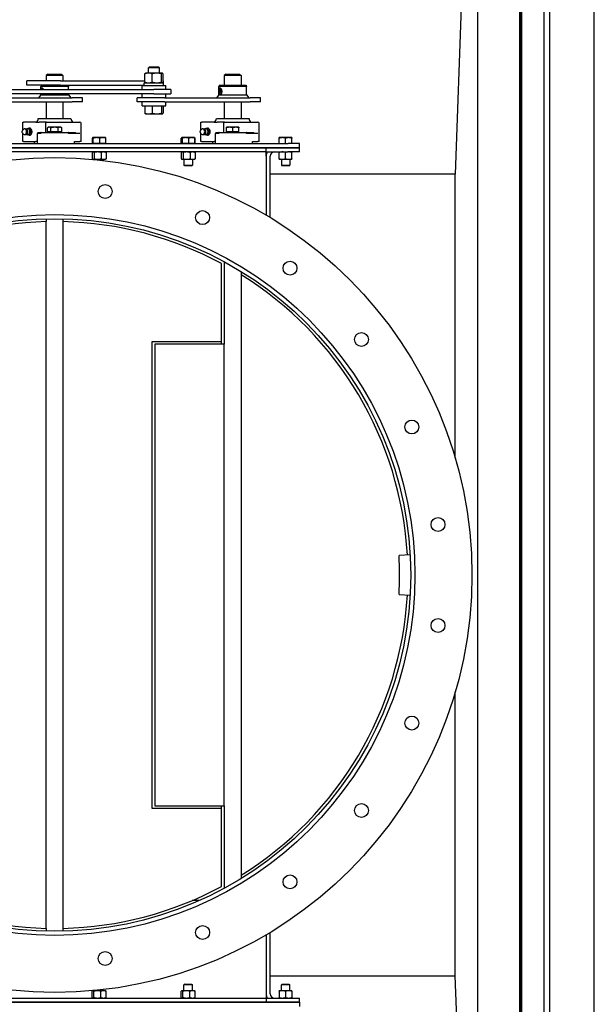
# Model space of a CAD drawing. Header units: inches. Extents: x 18 to 846, y -44 to 561.
# Tile 576 of 642: x 367 to 393, y 440 to 485. Entities that reach past the tile are written whole.
import ezdxf

# ---------------------------------------------------------------- set-up
doc = ezdxf.new("R2010")
doc.units = ezdxf.units.IN
doc.header["$LTSCALE"] = 24
doc.header["$MEASUREMENT"] = 0
doc.layers.add('Visible (ANSI)', color=7, linetype='Continuous', lineweight=30)

msp = doc.modelspace()

# ---------------------------------------------------------------- linework, layer by layer
at = {"layer": 'Visible (ANSI)'}
for p, q in [((389.95343, 411.4063), (389.95343, 507.9563)), ((388.05343, 506.0563), (387.05343, 477.6813)), ((388.05343, 506.0563), (388.05343, 413.3063)), ((389.97343, 506.0563), (389.97343, 413.3063)), ((390.05343, 413.3063), (390.05343, 506.0563)), ((391.05343, 413.3063), (391.05343, 506.0563)), ((391.30343, 413.3063), (391.30343, 506.0563)), ((393.30343, 413.3063), (393.30343, 506.0563)), ((373.31508, 482.50431), (373.26789, 482.45853)), ((373.31508, 482.50431), (373.72071, 482.50431)), ((373.72071, 482.50431), (373.76789, 482.45853)), ((368.74093, 482.1813), (368.67843, 482.1188)), ((369.42843, 482.1188), (368.67843, 482.1188)), ((368.67843, 482.1188), (368.67843, 481.8688)), ((368.74093, 482.1813), (369.36593, 482.1813)), ((369.36593, 482.1813), (369.42843, 482.1188)), ((369.42843, 482.1188), (369.42843, 481.8688)), ((373.11083, 481.8188), (373.11083, 482.18981)), ((373.14289, 482.2233), (373.13703, 482.21992)), ((373.27652, 482.2233), (373.14289, 482.2233)), ((373.76789, 482.45853), (373.26789, 482.45853)), ((373.26789, 482.2233), (373.26789, 482.45853)), ((373.64575, 482.2233), (373.27652, 482.2233)), ((373.44222, 481.8188), (373.44222, 482.18981)), ((373.88712, 482.2233), (373.64575, 482.2233)), ((373.76789, 482.2233), (373.76789, 482.45853)), ((373.84928, 481.8188), (373.84928, 482.18981)), ((373.89289, 482.2233), (373.88712, 482.2233)), ((373.89289, 482.2233), (373.89876, 482.21992)), ((373.92496, 481.8188), (373.92496, 482.18981)), ((376.74093, 482.1813), (376.67843, 482.1188)), ((377.42843, 482.1188), (376.67843, 482.1188)), ((376.67843, 482.1188), (376.67843, 481.6813)), ((376.74093, 482.1813), (377.36593, 482.1813)), ((377.36593, 482.1813), (377.42843, 482.1188)), ((377.42843, 482.1188), (377.42843, 481.6813)), ((369.31808, 481.8688), (367.80343, 481.8688)), ((367.80343, 481.6813), (367.80343, 481.8688)), ((369.31808, 481.6813), (367.80343, 481.6813)), ((368.4435, 481.6813), (368.42843, 481.62505)), ((369.67843, 481.62505), (368.42843, 481.62505)), ((368.42843, 481.4833), (368.42843, 481.62505)), ((369.31808, 481.8688), (373.11083, 481.8688)), ((369.31808, 481.6813), (373.08339, 481.6813)), ((369.66336, 481.6813), (369.67843, 481.62505)), ((369.67843, 481.4833), (369.67843, 481.62505)), ((372.98639, 481.6603), (374.04939, 481.6603)), ((372.98639, 481.4833), (372.98639, 481.6603)), ((373.08339, 481.7853), (373.95239, 481.7853)), ((373.08339, 481.6603), (373.08339, 481.7853)), ((373.14289, 481.7853), (373.13703, 481.78869)), ((373.89289, 481.7853), (373.89876, 481.78869)), ((373.92496, 481.8688), (373.94183, 481.8688)), ((373.94183, 481.7853), (373.94183, 481.8688)), ((373.95239, 481.6603), (373.95239, 481.7853)), ((374.04939, 481.4833), (374.04939, 481.6603)), ((376.4435, 481.6813), (376.42843, 481.62505)), ((377.67843, 481.62505), (376.42843, 481.62505)), ((376.42843, 481.44655), (376.42843, 481.62505)), ((376.4435, 481.6813), (377.66336, 481.6813)), ((377.66336, 481.6813), (377.67843, 481.62505)), ((377.67843, 481.2406), (377.67843, 481.62505)), ((357.51789, 481.4833), (373.51789, 481.4833)), ((373.51789, 481.2958), (357.51789, 481.2958)), ((368.42843, 481.2406), (368.33156, 481.1188)), ((368.42843, 481.2406), (368.42843, 481.2958)), ((368.42843, 481.2406), (368.48295, 481.2406)), ((368.48295, 481.2406), (369.67843, 481.2406)), ((369.67843, 481.2406), (369.67843, 481.2958)), ((369.67843, 481.2406), (369.7753, 481.1188)), ((372.98639, 481.1188), (372.98639, 481.2958)), ((374.26789, 481.4833), (373.51789, 481.4833)), ((373.51789, 481.2958), (374.26789, 481.2958)), ((374.04939, 481.1188), (374.04939, 481.2958)), ((374.26789, 481.4833), (374.26789, 481.2958)), ((376.42843, 481.2406), (376.33156, 481.1188)), ((376.42843, 481.2406), (376.42843, 481.35356)), ((376.42843, 481.2406), (376.48295, 481.2406)), ((376.45742, 481.40005), (376.47019, 481.45418)), ((376.45742, 481.40005), (376.50848, 481.40005)), ((376.47019, 481.34593), (376.45742, 481.40005)), ((376.47019, 481.45418), (376.49572, 481.45418)), ((376.49572, 481.34593), (376.47019, 481.34593)), ((376.48295, 481.2406), (377.67843, 481.2406)), ((376.49572, 481.45418), (376.50848, 481.40005)), ((376.50848, 481.40005), (376.49572, 481.34593)), ((377.67843, 481.2406), (377.7753, 481.1188)), ((365.99253, 481.1188), (369.84449, 481.1188)), ((365.99253, 480.9313), (369.84449, 480.9313)), ((368.67843, 480.9313), (368.67843, 480.1813)), ((369.42843, 480.9313), (369.42843, 480.1813)), ((370.30343, 481.1188), (369.84449, 481.1188)), ((370.30343, 480.9313), (369.84449, 480.9313)), ((370.30343, 480.9313), (370.30343, 481.1188)), ((373.99253, 481.1188), (372.76789, 481.1188)), ((372.76789, 480.9313), (372.76789, 481.1188)), ((373.99253, 480.9313), (372.76789, 480.9313)), ((372.98639, 480.7543), (372.98639, 480.9313)), ((372.98639, 480.7543), (374.04939, 480.7543)), ((373.11083, 480.7543), (373.11083, 480.4238)), ((373.44222, 480.7543), (373.44222, 480.4238)), ((373.84928, 480.7543), (373.84928, 480.4238)), ((373.92496, 480.7543), (373.92496, 480.4238)), ((373.99253, 481.1188), (377.84449, 481.1188)), ((373.99253, 480.9313), (377.84449, 480.9313)), ((374.04939, 480.7543), (374.04939, 480.9313)), ((376.67843, 480.9313), (376.67843, 480.1813)), ((377.42843, 480.9313), (377.42843, 480.1813)), ((378.30343, 481.1188), (377.84449, 481.1188)), ((378.30343, 480.9313), (377.84449, 480.9313)), ((378.30343, 480.9313), (378.30343, 481.1188)), ((373.14289, 480.3903), (373.13703, 480.39369)), ((373.14289, 480.3903), (373.27652, 480.3903)), ((373.27652, 480.3903), (373.64575, 480.3903)), ((373.64575, 480.3903), (373.88712, 480.3903)), ((373.88712, 480.3903), (373.89289, 480.3903)), ((373.89289, 480.3903), (373.89876, 480.39369)), ((367.61944, 480.02505), (367.64873, 480.02505)), ((367.61944, 479.65914), (367.61944, 480.02505)), ((368.21442, 480.02505), (367.64873, 480.02505)), ((368.21442, 480.02505), (368.35584, 480.02505)), ((368.31918, 480.1813), (369.78768, 480.1813)), ((368.68452, 480.02505), (368.35584, 480.02505)), ((368.64535, 479.97505), (368.64535, 479.5563)), ((368.68452, 480.02505), (370.19093, 480.02505)), ((370.24093, 479.1563), (370.24093, 479.97505)), ((375.61944, 480.02505), (375.64873, 480.02505)), ((375.61944, 479.65914), (375.61944, 480.02505)), ((376.21442, 480.02505), (375.64873, 480.02505)), ((376.21442, 480.02505), (376.35584, 480.02505)), ((376.31918, 480.1813), (377.78768, 480.1813)), ((376.68452, 480.02505), (376.35584, 480.02505)), ((376.64535, 479.97505), (376.64535, 479.5563)), ((376.68452, 480.02505), (378.19093, 480.02505)), ((378.24093, 479.1563), (378.24093, 479.97505)), ((367.61944, 479.1563), (367.61944, 479.52222)), ((367.62693, 479.66706), (367.65924, 479.69644)), ((367.62693, 479.5143), (367.65924, 479.48491)), ((367.97913, 479.72847), (367.91302, 479.72847)), ((367.97913, 479.45288), (367.91302, 479.45288)), ((368.03538, 479.59068), (367.96927, 479.59068)), ((368.27133, 479.5063), (368.27133, 479.0563)), ((368.4332, 479.5063), (368.27133, 479.5063)), ((368.30001, 479.5563), (368.30001, 479.5063)), ((368.30001, 479.5563), (368.4332, 479.5563)), ((368.4332, 479.5563), (368.4332, 479.5063)), ((368.44431, 479.5563), (368.4332, 479.5563)), ((368.44431, 479.5563), (369.66255, 479.5563)), ((368.72868, 479.58131), (368.72868, 479.76556)), ((368.88899, 479.58131), (368.72868, 479.58131)), ((368.77218, 479.79068), (368.73003, 479.76635)), ((368.80884, 479.79068), (368.77218, 479.79068)), ((368.8003, 479.58131), (368.8003, 479.5563)), ((369.05137, 479.79068), (368.80884, 479.79068)), ((368.88899, 479.58131), (368.88899, 479.76556)), ((369.21374, 479.58131), (368.88899, 479.58131)), ((369.29596, 479.79068), (369.05137, 479.79068)), ((369.21374, 479.58131), (369.21374, 479.76556)), ((369.37818, 479.58131), (369.21374, 479.58131)), ((369.33468, 479.79068), (369.29596, 479.79068)), ((369.30655, 479.58131), (369.30655, 479.5563)), ((369.33468, 479.79068), (369.37683, 479.76635)), ((369.37818, 479.58131), (369.37818, 479.76556)), ((369.67365, 479.5563), (369.66255, 479.5563)), ((369.67365, 479.5563), (369.99792, 479.5563)), ((369.67365, 479.5063), (369.67365, 479.5563)), ((370.18253, 479.5063), (369.67365, 479.5063)), ((369.99792, 479.5063), (369.99792, 479.5563)), ((375.61944, 479.1563), (375.61944, 479.52222)), ((375.62693, 479.66706), (375.65924, 479.69644)), ((375.62693, 479.5143), (375.65924, 479.48491)), ((375.97913, 479.72847), (375.91302, 479.72847)), ((375.97913, 479.45288), (375.91302, 479.45288)), ((376.03538, 479.59068), (375.96927, 479.59068)), ((376.27133, 479.5063), (376.27133, 479.0563)), ((376.4332, 479.5063), (376.27133, 479.5063)), ((376.30001, 479.5563), (376.30001, 479.5063)), ((376.30001, 479.5563), (376.4332, 479.5563)), ((376.4332, 479.5563), (376.4332, 479.5063)), ((376.44431, 479.5563), (376.4332, 479.5563)), ((376.44431, 479.5563), (377.66255, 479.5563)), ((376.9128, 479.79068), (376.77218, 479.79068)), ((376.77218, 479.58131), (376.77218, 479.76556)), ((377.05343, 479.58131), (376.77218, 479.58131)), ((376.8003, 479.58131), (376.8003, 479.5563)), ((377.19405, 479.79068), (376.9128, 479.79068)), ((377.05343, 479.58131), (377.05343, 479.76556)), ((377.33468, 479.58131), (377.05343, 479.58131)), ((377.33468, 479.79068), (377.19405, 479.79068)), ((377.30655, 479.58131), (377.30655, 479.5563)), ((377.33468, 479.58131), (377.33468, 479.76556)), ((377.67365, 479.5563), (377.66255, 479.5563)), ((377.67365, 479.5563), (377.99792, 479.5563)), ((377.67365, 479.5063), (377.67365, 479.5563)), ((378.18253, 479.5063), (377.67365, 479.5063)), ((377.99792, 479.5063), (377.99792, 479.5563)), ((358.55343, 479.0563), (379.55343, 479.0563)), ((367.64873, 479.1563), (367.61944, 479.1563)), ((367.64873, 479.1563), (368.21442, 479.1563)), ((368.156, 479.0563), (368.156, 479.1563)), ((368.27022, 479.1563), (368.21442, 479.1563)), ((368.27022, 479.1563), (368.27022, 479.0563)), ((369.94865, 479.1563), (370.18253, 479.1563)), ((369.94865, 479.0563), (369.94865, 479.1563)), ((369.95086, 479.0563), (369.95086, 479.1563)), ((370.24093, 479.1563), (370.18253, 479.1563)), ((370.75634, 479.05631), (370.75634, 479.29921)), ((370.77412, 479.05631), (370.75634, 479.05631)), ((370.77243, 479.32431), (370.77073, 479.32332)), ((370.77412, 479.32431), (370.77243, 479.32431)), ((370.77243, 479.05631), (370.77243, 479.0563)), ((370.94045, 479.32431), (370.77412, 479.32431)), ((370.7919, 479.05631), (370.77412, 479.05631)), ((370.7919, 479.05631), (370.7919, 479.29921)), ((370.94045, 479.05631), (370.7919, 479.05631)), ((371.21975, 479.32431), (370.94045, 479.32431)), ((371.08899, 479.05631), (370.94045, 479.05631)), ((371.08899, 479.05631), (371.08899, 479.29921)), ((371.21975, 479.05631), (371.08899, 479.05631)), ((371.33443, 479.32431), (371.21975, 479.32431)), ((371.35052, 479.05631), (371.21975, 479.05631)), ((371.33443, 479.32431), (371.33613, 479.32332)), ((371.33443, 479.05631), (371.33443, 479.0563)), ((371.35052, 479.05631), (371.35052, 479.29921)), ((374.74255, 479.05631), (374.74255, 479.29921)), ((374.75634, 479.05631), (374.74255, 479.05631)), ((374.75634, 479.05631), (374.75634, 479.29921)), ((374.77412, 479.05631), (374.75634, 479.05631)), ((374.77073, 479.32332), (374.76462, 479.3198)), ((374.77243, 479.32431), (374.77073, 479.32332)), ((374.77412, 479.32431), (374.77243, 479.32431)), ((374.77243, 479.05631), (374.77243, 479.0563)), ((374.94045, 479.32431), (374.77412, 479.32431)), ((374.7919, 479.05631), (374.77412, 479.05631)), ((374.7919, 479.05631), (374.7919, 479.29921)), ((374.94045, 479.05631), (374.7919, 479.05631)), ((375.21975, 479.32431), (374.94045, 479.32431)), ((375.08899, 479.05631), (374.94045, 479.05631)), ((375.08899, 479.05631), (375.08899, 479.29921)), ((375.21975, 479.05631), (375.08899, 479.05631)), ((375.33443, 479.32431), (375.21975, 479.32431)), ((375.35052, 479.05631), (375.21975, 479.05631)), ((375.33443, 479.32431), (375.33613, 479.32332)), ((375.33443, 479.05631), (375.33443, 479.0563)), ((375.33613, 479.32332), (375.34224, 479.3198)), ((375.35052, 479.05631), (375.35052, 479.29921)), ((375.36431, 479.05631), (375.35052, 479.05631)), ((375.36431, 479.05631), (375.36431, 479.29921)), ((375.64873, 479.1563), (375.61944, 479.1563)), ((375.64873, 479.1563), (376.21442, 479.1563)), ((376.156, 479.0563), (376.156, 479.1563)), ((376.27022, 479.1563), (376.21442, 479.1563)), ((376.27022, 479.1563), (376.27022, 479.0563)), ((377.94865, 479.1563), (378.18253, 479.1563)), ((377.94865, 479.0563), (377.94865, 479.1563)), ((377.95086, 479.0563), (377.95086, 479.1563)), ((378.24093, 479.1563), (378.18253, 479.1563)), ((379.28793, 479.3243), (379.14743, 479.3243)), ((379.14743, 479.0563), (379.14743, 479.2992)), ((379.56893, 479.3243), (379.28793, 479.3243)), ((379.42843, 479.0563), (379.42843, 479.2992)), ((380.05343, 479.0563), (379.55343, 479.0563)), ((379.70943, 479.3243), (379.56893, 479.3243)), ((379.70943, 479.0563), (379.70943, 479.2992)), ((380.05343, 478.8688), (380.05343, 479.0563)), ((358.55343, 478.8688), (379.55343, 478.8688)), ((378.55343, 478.8688), (359.55343, 478.8688)), ((378.55343, 478.6813), (359.55343, 478.6813)), ((370.73833, 478.65616), (370.73833, 478.37744)), ((370.77193, 478.6813), (370.76089, 478.67493)), ((370.82678, 478.65616), (370.82678, 478.37744)), ((371.14188, 478.65616), (371.14188, 478.37744)), ((371.33493, 478.6813), (371.34597, 478.67493)), ((371.36853, 478.65616), (371.36853, 478.37744)), ((374.73833, 478.65616), (374.73833, 478.37744)), ((374.77193, 478.6813), (374.76089, 478.67493)), ((374.82678, 478.65616), (374.82678, 478.37744)), ((375.14188, 478.65616), (375.14188, 478.37744)), ((375.33493, 478.6813), (375.34597, 478.67493)), ((375.36853, 478.65616), (375.36853, 478.37744)), ((379.55343, 478.8688), (378.55343, 478.8688)), ((378.55343, 478.6813), (378.55343, 478.8688)), ((378.55343, 478.6813), (378.55343, 478.8688)), ((378.55343, 478.6813), (379.55343, 478.6813)), ((378.55343, 478.4938), (378.55343, 478.6813)), ((378.55343, 478.4938), (378.55343, 475.84647)), ((378.74093, 475.7348), (378.74093, 478.4938)), ((379.14693, 478.37744), (379.14693, 478.65616)), ((379.42843, 478.37744), (379.42843, 478.65616)), ((380.05343, 478.8688), (379.55343, 478.8688)), ((379.55343, 478.8688), (380.05343, 478.8688)), ((380.05343, 478.6813), (379.55343, 478.6813)), ((379.70993, 478.37744), (379.70993, 478.65616)), ((380.05343, 478.6813), (380.05343, 478.8688)), ((370.77176, 478.3524), (370.76089, 478.35868)), ((370.77281, 478.3523), (370.78255, 478.3523)), ((370.78255, 478.3523), (370.98433, 478.3523)), ((370.86593, 478.3523), (370.86593, 478.34349)), ((370.98433, 478.3523), (371.2552, 478.3523)), ((371.24093, 478.3523), (371.24093, 478.30326)), ((371.2552, 478.3523), (371.33493, 478.3523)), ((371.33493, 478.3523), (371.34597, 478.35868)), ((374.77193, 478.3523), (374.76089, 478.35868)), ((374.77193, 478.3523), (374.78255, 478.3523)), ((374.78255, 478.3523), (374.98433, 478.3523)), ((374.86593, 478.3523), (374.86593, 478.09347)), ((374.86593, 478.09347), (375.24093, 478.09347)), ((374.90427, 478.0563), (374.86593, 478.09347)), ((375.20259, 478.0563), (374.90427, 478.0563)), ((374.98433, 478.3523), (375.2552, 478.3523)), ((375.20259, 478.0563), (375.24093, 478.09347)), ((375.24093, 478.3523), (375.24093, 478.09347)), ((375.2552, 478.3523), (375.33493, 478.3523)), ((375.33493, 478.3523), (375.34597, 478.35868)), ((379.14693, 478.3523), (379.28768, 478.3523)), ((379.24093, 478.3523), (379.24093, 478.09347)), ((379.24093, 478.09347), (379.61593, 478.09347)), ((379.27927, 478.0563), (379.24093, 478.09347)), ((379.57759, 478.0563), (379.27927, 478.0563)), ((379.28768, 478.3523), (379.56918, 478.3523)), ((379.56918, 478.3523), (379.70993, 478.3523)), ((379.57759, 478.0563), (379.61593, 478.09347)), ((379.61593, 478.3523), (379.61593, 478.09347)), ((387.05343, 477.6813), (378.74093, 477.6813)), ((387.05343, 464.9313), (387.05343, 477.6813)), ((368.67843, 475.67691), (368.67843, 475.55187)), ((368.67843, 443.81073), (368.67843, 475.55187)), ((369.42843, 475.67691), (369.42843, 475.55187)), ((369.42843, 475.55187), (369.42843, 443.81073)), ((376.55343, 470.17293), (376.55343, 473.67293)), ((376.67843, 473.74755), (376.67843, 470.04793)), ((377.42843, 473.31433), (377.42843, 473.16741)), ((377.42843, 473.16741), (377.42843, 446.1952)), ((373.42843, 470.17293), (376.55343, 470.17293)), ((373.42843, 449.18968), (373.42843, 470.17293)), ((376.55343, 470.04793), (376.55343, 470.17293)), ((376.67843, 470.04793), (373.55343, 470.04793)), ((373.55343, 470.04793), (373.55343, 449.31468)), ((376.67843, 449.31468), (376.67843, 470.04793)), ((385.0277, 460.58839), (384.5285, 460.56004)), ((384.5285, 458.80256), (385.0277, 458.77422)), ((387.05343, 441.6813), (387.05343, 454.4313)), ((373.55343, 449.31468), (376.67843, 449.31468)), ((376.55343, 449.18968), (376.55343, 449.31468)), ((376.67843, 449.31468), (376.67843, 445.61505)), ((376.55343, 449.18968), (373.42843, 449.18968)), ((376.55343, 445.68968), (376.55343, 449.18968)), ((377.42843, 446.1952), (377.42843, 446.04828)), ((375.5426, 445.0563), (375.22797, 445.0563)), ((368.67843, 443.81073), (368.67843, 443.6857)), ((369.42843, 443.81073), (369.42843, 443.6857)), ((378.74093, 440.8688), (378.74093, 443.6278)), ((378.55343, 443.51614), (378.55343, 440.8688)), ((378.74093, 441.6813), (387.05343, 441.6813)), ((388.05343, 413.3063), (387.05343, 441.6813)), ((370.74048, 440.70644), (370.74048, 440.98516)), ((370.77176, 441.01021), (370.76291, 441.00509)), ((370.78067, 441.0103), (370.77281, 441.0103)), ((370.97732, 441.0103), (370.78067, 441.0103)), ((370.82085, 440.70644), (370.82085, 440.98516)), ((370.86593, 441.0103), (370.86593, 441.01911)), ((371.25008, 441.0103), (370.97732, 441.0103)), ((371.1338, 440.70644), (371.1338, 440.98516)), ((371.24093, 441.0103), (371.24093, 441.05934)), ((371.33493, 441.0103), (371.25008, 441.0103)), ((371.33493, 441.0103), (371.34395, 441.00509)), ((371.36637, 440.70644), (371.36637, 440.98516)), ((374.74048, 440.70644), (374.74048, 440.98516)), ((374.77193, 441.0103), (374.76291, 441.00509)), ((374.78067, 441.0103), (374.77193, 441.0103)), ((374.97732, 441.0103), (374.78067, 441.0103)), ((374.82085, 440.70644), (374.82085, 440.98516)), ((374.90427, 441.3063), (374.86593, 441.26913)), ((375.24093, 441.26913), (374.86593, 441.26913)), ((374.86593, 441.0103), (374.86593, 441.26913)), ((374.90427, 441.3063), (375.20259, 441.3063)), ((375.25008, 441.0103), (374.97732, 441.0103)), ((375.1338, 440.70644), (375.1338, 440.98516)), ((375.20259, 441.3063), (375.24093, 441.26913)), ((375.24093, 441.0103), (375.24093, 441.26913)), ((375.33493, 441.0103), (375.25008, 441.0103)), ((375.33493, 441.0103), (375.34395, 441.00509)), ((375.36637, 440.70644), (375.36637, 440.98516)), ((379.28768, 441.0103), (379.14693, 441.0103)), ((379.14693, 440.98516), (379.14693, 440.70644)), ((379.27927, 441.30631), (379.24093, 441.26914)), ((379.61593, 441.26914), (379.24093, 441.26914)), ((379.24093, 441.0103), (379.24093, 441.26914)), ((379.27927, 441.30631), (379.57759, 441.30631)), ((379.56918, 441.0103), (379.28768, 441.0103)), ((379.42843, 440.98516), (379.42843, 440.70644)), ((379.70993, 441.0103), (379.56918, 441.0103)), ((379.57759, 441.30631), (379.61593, 441.26914)), ((379.61593, 441.0103), (379.61593, 441.26914)), ((379.70993, 440.98516), (379.70993, 440.70644)), ((379.55343, 440.4938), (358.55343, 440.4938)), ((359.55343, 440.6813), (378.55343, 440.6813)), ((359.55343, 440.4938), (378.55343, 440.4938)), ((370.77193, 440.6813), (370.76291, 440.68651)), ((371.33493, 440.6813), (371.34395, 440.68651)), ((374.77193, 440.6813), (374.76291, 440.68651)), ((375.33493, 440.6813), (375.34395, 440.68651)), ((378.55343, 440.8688), (378.55343, 440.6813)), ((378.55343, 440.6813), (379.55343, 440.6813)), ((378.55343, 440.6813), (378.55343, 440.4938)), ((378.55343, 440.6813), (378.55343, 440.4938)), ((378.55343, 440.4938), (379.55343, 440.4938)), ((379.55343, 440.6813), (380.05343, 440.6813)), ((379.55343, 440.4938), (380.05343, 440.4938)), ((380.05343, 440.4938), (379.55343, 440.4938)), ((380.05343, 440.4938), (380.05343, 440.6813)), ((380.05343, 440.4938), (380.05343, 440.3063))]:
    msp.add_line(p, q, dxfattribs=at)
for centre, radius in [((369.05343, 459.6813), 18.75), ((371.32132, 476.90766), 0.3125), ((369.05343, 459.6813), 16.1875), ((375.70255, 475.73371), 0.3125), ((369.05343, 459.6813), 16), ((379.63066, 473.46582), 0.3125), ((382.83794, 470.25853), 0.3125), ((385.10584, 466.33043), 0.3125), ((386.27978, 461.94919), 0.3125), ((386.27978, 457.41341), 0.3125), ((385.10584, 453.03218), 0.3125), ((382.83794, 449.10407), 0.3125), ((379.63066, 445.89679), 0.3125), ((375.70255, 443.6289), 0.3125), ((371.32132, 442.45495), 0.3125)]:
    msp.add_circle(centre, radius, dxfattribs=at)
for centre, radius, start, end in [((368.13168, 480.1813), 0.1875, 303.55731, 0), ((369.97518, 480.1813), 0.1875, 180, 236.44269), ((370.19093, 479.97505), 0.05, 0, 90), ((376.13168, 480.1813), 0.1875, 303.55731, 0), ((377.97518, 480.1813), 0.1875, 180, 236.44269), ((378.19093, 479.97505), 0.05, 0, 90), ((367.72404, 479.59068), 0.12795, 35.043536, 105.134486), ((367.72404, 479.59068), 0.12795, 254.865514, 324.956464), ((375.72404, 479.59068), 0.12795, 35.043536, 105.134486), ((375.72404, 479.59068), 0.12795, 254.865514, 324.956464), ((378.92843, 478.4938), 0.375, 150, 180), ((378.92843, 478.4938), 0.1875, 90, 180), ((369.05343, 459.6813), 15.875, 91.35357, 118.192861), ((369.05343, 459.6813), 15.875, 61.807139, 88.64643), ((369.05343, 459.6813), 15.875, 3.25, 58.159322), ((369.05343, 459.6813), 15.5, 356.75, 3.25), ((369.05343, 459.6813), 15.875, 301.840678, 356.75), ((369.05343, 459.6813), 15.875, 241.807139, 268.64643), ((369.05343, 459.6813), 15.875, 271.35357, 298.192861), ((378.92843, 440.8688), 0.375, 180, 210), ((378.92843, 440.8688), 0.1875, 180, 270)]:
    msp.add_arc(centre, radius, start, end, dxfattribs=at)
for centre, major_axis, ratio, start_param, end_param in [((368.48936, 481.40005), (0, 0.15625), 0.40848832, 0.6410601, 1.00889045), ((368.48936, 481.40005), (0, 0.15625), 0.40848832, 2.30123975, 2.50053255), ((368.48295, 481.40005), (0, 0.1232), 0.40848832, 5.45434424, 7.11202637), ((368.48936, 481.40005), (0, 0.15625), 0.40848832, 0.0499045, 0.6410601), ((368.48936, 481.40005), (0, -0.15625), 0.40848832, 5.6421252, 6.23328081), ((368.48295, 481.40005), (0, -0.1232), 0.40848832, 5.72117409, 6.84519653), ((368.48936, 481.40005), (0, -0.15625), 0.40848832, 2.13270221, 2.50053255), ((368.48936, 481.40005), (0, -0.15625), 0.40848832, 0.6410601, 0.8403529), ((376.48936, 481.40005), (0, 0.15625), 0.40848832, 0.6410601, 2.50053255), ((376.48936, 481.40005), (0, 0.15625), 0.40848832, 0.0499045, 0.6410601), ((376.48936, 481.40005), (0, -0.15625), 0.40848832, 5.6421252, 6.23328081), ((376.48936, 481.40005), (0, -0.15625), 0.40848832, 0.6410601, 2.50053255), ((367.70734, 479.59068), (0, 0.12575), 0.70710678, 2.5699821, 6.85479586), ((367.84806, 479.59068), (0, 0.1378), 0.70710678, 0, 0.63680804), ((367.84806, 479.59068), (0, -0.1378), 0.70710678, 5.64637727, 6.28318531), ((367.77642, 479.59068), (0, -0.10433), 0.70710678, 0.78949219, 2.35210046), ((367.84806, 479.59068), (0, 0.1378), 0.70710678, 5.23598776, 6.28318531), ((367.84806, 479.59068), (0, -0.1378), 0.70710678, 0, 1.04719755), ((367.93158, 479.59068), (0, -0.15625), 0.70710678, 5.79224464, 9.91571863), ((367.84806, 479.59068), (0, -0.1378), 0.70710678, 1.04719755, 2.0943951), ((367.95367, 479.59068), (0, -0.125), 0.70710678, 0.50126686, 2.6403258), ((375.70734, 479.59068), (0, 0.12575), 0.70710678, 2.5699821, 6.85479586), ((375.84806, 479.59068), (0, 0.1378), 0.70710678, 0, 0.63680804), ((375.84806, 479.59068), (0, -0.1378), 0.70710678, 5.64637727, 6.28318531), ((375.77642, 479.59068), (0, -0.10433), 0.70710678, 0.78949219, 2.35210046), ((375.84806, 479.59068), (0, 0.1378), 0.70710678, 5.23598776, 6.28318531), ((375.84806, 479.59068), (0, -0.1378), 0.70710678, 0, 1.04719755), ((375.93158, 479.59068), (0, -0.15625), 0.70710678, 5.79224464, 9.91571863), ((375.84806, 479.59068), (0, -0.1378), 0.70710678, 1.04719755, 2.0943951), ((375.95367, 479.59068), (0, -0.125), 0.70710678, 0.50126686, 2.6403258)]:
    msp.add_ellipse(centre, major_axis=major_axis, ratio=ratio, start_param=start_param, end_param=end_param, dxfattribs=at)
msp.add_ellipse((376.48295, 481.40005), major_axis=(0, -0.1232), ratio=0.40848832, dxfattribs=at)
for points, weights in [([(373.27652, 482.2233), (373.19962, 482.2233), (373.11083, 482.18981)], [1, 1.0379548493, 1]), ([(373.11083, 482.18981), (373.12477, 482.21284), (373.13703, 482.21992)], [1, 1.02579049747, 1.01653146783]), ([(373.44222, 482.18981), (373.35342, 482.2233), (373.27652, 482.2233)], [1, 1.0379548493, 1]), ([(373.64575, 482.2233), (373.55129, 482.2233), (373.44222, 482.18981)], [1, 1.0379548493, 1]), ([(373.84928, 482.18981), (373.74021, 482.2233), (373.64575, 482.2233)], [1, 1.0379548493, 1]), ([(373.88712, 482.2233), (373.86956, 482.2233), (373.84928, 482.18981)], [1, 1.0379548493, 1]), ([(373.92496, 482.18981), (373.90468, 482.2233), (373.88712, 482.2233)], [1, 1.0379548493, 1]), ([(373.13703, 481.78869), (373.12477, 481.79577), (373.11083, 481.8188)], [1.01653146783, 1.02579049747, 1]), ([(373.11083, 481.8188), (373.19962, 481.7853), (373.27652, 481.7853)], [1, 1.0379548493, 1]), ([(373.27652, 481.7853), (373.35342, 481.7853), (373.44222, 481.8188)], [1, 1.0379548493, 1]), ([(373.44222, 481.8188), (373.55129, 481.7853), (373.64575, 481.7853)], [1, 1.0379548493, 1]), ([(373.64575, 481.7853), (373.74021, 481.7853), (373.84928, 481.8188)], [1, 1.0379548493, 1]), ([(373.84928, 481.8188), (373.86956, 481.7853), (373.88712, 481.7853)], [1, 1.0379548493, 1]), ([(373.88712, 481.7853), (373.90468, 481.7853), (373.92496, 481.8188)], [1, 1.0379548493, 1]), ([(373.11083, 480.4238), (373.19962, 480.3903), (373.27652, 480.3903)], [1, 1.0379548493, 1]), ([(373.13703, 480.39369), (373.12477, 480.40077), (373.11083, 480.4238)], [1.01653146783, 1.02579049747, 1]), ([(373.27652, 480.3903), (373.35342, 480.3903), (373.44222, 480.4238)], [1, 1.0379548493, 1]), ([(373.44222, 480.4238), (373.55129, 480.3903), (373.64575, 480.3903)], [1, 1.0379548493, 1]), ([(373.64575, 480.3903), (373.74021, 480.3903), (373.84928, 480.4238)], [1, 1.0379548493, 1]), ([(373.84928, 480.4238), (373.86956, 480.3903), (373.88712, 480.3903)], [1, 1.0379548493, 1]), ([(373.88712, 480.3903), (373.90468, 480.3903), (373.92496, 480.4238)], [1, 1.0379548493, 1]), ([(367.78509, 479.70313), (367.79202, 479.71529), (367.80051, 479.72847)], [1.01723833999, 1.0132325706, 1]), ([(367.80051, 479.45288), (367.79202, 479.46607), (367.78509, 479.47823)], [1, 1.0132325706, 1.01723833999]), ([(367.80051, 479.72847), (367.82195, 479.72847), (367.84806, 479.72847)], [1, 1.0379548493, 1]), ([(367.84806, 479.45288), (367.82195, 479.45288), (367.80051, 479.45288)], [1, 1.0379548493, 1]), ([(367.84806, 479.72847), (367.87417, 479.72847), (367.91302, 479.72847)], [1, 1.0379548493, 1]), ([(367.91302, 479.45288), (367.87417, 479.45288), (367.84806, 479.45288)], [1, 1.0379548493, 1]), ([(367.91302, 479.72847), (367.91939, 479.69155), (367.93244, 479.65957)], [1, 1.0379548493, 1]), ([(367.93244, 479.52178), (367.91939, 479.4898), (367.91302, 479.45288)], [1, 1.0379548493, 1]), ([(367.93244, 479.65957), (367.9455, 479.6276), (367.96927, 479.59068)], [1, 1.0379548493, 1]), ([(367.96927, 479.59068), (367.9455, 479.55376), (367.93244, 479.52178)], [1, 1.0379548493, 1]), ([(368.01596, 479.65957), (368.0029, 479.69155), (367.97913, 479.72847)], [1, 1.0379548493, 1]), ([(367.97913, 479.45288), (368.0029, 479.4898), (368.01596, 479.52178)], [1, 1.0379548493, 1]), ([(368.03538, 479.59068), (368.02901, 479.6276), (368.01596, 479.65957)], [1, 1.0379548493, 1]), ([(368.01596, 479.52178), (368.02901, 479.55376), (368.03538, 479.59068)], [1, 1.0379548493, 1]), ([(368.80884, 479.79068), (368.77163, 479.79068), (368.72868, 479.76556)], [1, 1.0379548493, 1]), ([(368.88899, 479.76556), (368.84604, 479.79068), (368.80884, 479.79068)], [1, 1.0379548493, 1]), ([(369.05137, 479.79068), (368.97601, 479.79068), (368.88899, 479.76556)], [1, 1.0379548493, 1]), ([(369.21374, 479.76556), (369.12673, 479.79068), (369.05137, 479.79068)], [1, 1.0379548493, 1]), ([(369.29596, 479.79068), (369.2578, 479.79068), (369.21374, 479.76556)], [1, 1.0379548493, 1]), ([(369.37818, 479.76556), (369.33412, 479.79068), (369.29596, 479.79068)], [1, 1.0379548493, 1]), ([(369.37683, 479.76635), (369.3775, 479.76596), (369.37818, 479.76556)], [1.00113553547, 1.00057652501, 1]), ([(375.78509, 479.70313), (375.79202, 479.71529), (375.80051, 479.72847)], [1.01723833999, 1.0132325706, 1]), ([(375.80051, 479.45288), (375.79202, 479.46607), (375.78509, 479.47823)], [1, 1.0132325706, 1.01723833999]), ([(375.80051, 479.72847), (375.82195, 479.72847), (375.84806, 479.72847)], [1, 1.0379548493, 1]), ([(375.84806, 479.45288), (375.82195, 479.45288), (375.80051, 479.45288)], [1, 1.0379548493, 1]), ([(375.84806, 479.72847), (375.87417, 479.72847), (375.91302, 479.72847)], [1, 1.0379548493, 1]), ([(375.91302, 479.45288), (375.87417, 479.45288), (375.84806, 479.45288)], [1, 1.0379548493, 1]), ([(375.91302, 479.72847), (375.91939, 479.69155), (375.93244, 479.65957)], [1, 1.0379548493, 1]), ([(375.93244, 479.52178), (375.91939, 479.4898), (375.91302, 479.45288)], [1, 1.0379548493, 1]), ([(375.93244, 479.65957), (375.9455, 479.6276), (375.96927, 479.59068)], [1, 1.0379548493, 1]), ([(375.96927, 479.59068), (375.9455, 479.55376), (375.93244, 479.52178)], [1, 1.0379548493, 1]), ([(376.01596, 479.65957), (376.0029, 479.69155), (375.97913, 479.72847)], [1, 1.0379548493, 1]), ([(375.97913, 479.45288), (376.0029, 479.4898), (376.01596, 479.52178)], [1, 1.0379548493, 1]), ([(376.03538, 479.59068), (376.02901, 479.6276), (376.01596, 479.65957)], [1, 1.0379548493, 1]), ([(376.01596, 479.52178), (376.02901, 479.55376), (376.03538, 479.59068)], [1, 1.0379548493, 1]), ([(376.77218, 479.76556), (376.77218, 479.79068), (376.77218, 479.79068)], [1, 1.0379548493, 1]), ([(376.9128, 479.79068), (376.84754, 479.79068), (376.77218, 479.76556)], [1, 1.0379548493, 1]), ([(377.05343, 479.76556), (376.97807, 479.79068), (376.9128, 479.79068)], [1, 1.0379548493, 1]), ([(377.19405, 479.79068), (377.12879, 479.79068), (377.05343, 479.76556)], [1, 1.0379548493, 1]), ([(377.33468, 479.76556), (377.25932, 479.79068), (377.19405, 479.79068)], [1, 1.0379548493, 1]), ([(377.33468, 479.79068), (377.33468, 479.79068), (377.33468, 479.76556)], [1, 1.0379548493, 1]), ([(370.77412, 479.32431), (370.76587, 479.32431), (370.75634, 479.29921)], [1, 1.0379548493, 1]), ([(370.7919, 479.29921), (370.78237, 479.32431), (370.77412, 479.32431)], [1, 1.0379548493, 1]), ([(370.94045, 479.32431), (370.87151, 479.32431), (370.7919, 479.29921)], [1, 1.0379548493, 1]), ([(371.08899, 479.29921), (371.00939, 479.32431), (370.94045, 479.32431)], [1, 1.0379548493, 1]), ([(371.21975, 479.32431), (371.15907, 479.32431), (371.08899, 479.29921)], [1, 1.0379548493, 1]), ([(371.35052, 479.29921), (371.28044, 479.32431), (371.21975, 479.32431)], [1, 1.0379548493, 1]), ([(371.33613, 479.32332), (371.34283, 479.31946), (371.35052, 479.29921)], [1.01210584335, 1.03039692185, 1]), ([(374.76879, 479.32189), (374.75651, 479.31666), (374.74255, 479.29921)], [1.01631442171, 1.02608635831, 1]), ([(374.77412, 479.32431), (374.76587, 479.32431), (374.75634, 479.29921)], [1, 1.0379548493, 1]), ([(374.7919, 479.29921), (374.78237, 479.32431), (374.77412, 479.32431)], [1, 1.0379548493, 1]), ([(374.94045, 479.32431), (374.87151, 479.32431), (374.7919, 479.29921)], [1, 1.0379548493, 1]), ([(375.08899, 479.29921), (375.00939, 479.32431), (374.94045, 479.32431)], [1, 1.0379548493, 1]), ([(375.21975, 479.32431), (375.15907, 479.32431), (375.08899, 479.29921)], [1, 1.0379548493, 1]), ([(375.35052, 479.29921), (375.28044, 479.32431), (375.21975, 479.32431)], [1, 1.0379548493, 1]), ([(375.33613, 479.32332), (375.34283, 479.31946), (375.35052, 479.29921)], [1.01210584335, 1.03039692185, 1]), ([(375.34224, 479.3198), (375.35263, 479.3138), (375.36431, 479.29921)], [1.01858235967, 1.02171554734, 1]), ([(375.36431, 479.29921), (375.35605, 479.30249), (375.34807, 479.30531)], [1, 1.00479708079, 1.00838156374]), ([(379.14743, 479.2992), (379.14743, 479.3243), (379.14743, 479.3243)], [1, 1.0379548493, 1]), ([(379.28793, 479.3243), (379.22272, 479.3243), (379.14743, 479.2992)], [1, 1.0379548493, 1]), ([(379.42843, 479.2992), (379.35314, 479.3243), (379.28793, 479.3243)], [1, 1.0379548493, 1]), ([(379.56893, 479.3243), (379.50372, 479.3243), (379.42843, 479.2992)], [1, 1.0379548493, 1]), ([(379.70943, 479.2992), (379.63414, 479.3243), (379.56893, 479.3243)], [1, 1.0379548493, 1]), ([(379.70943, 479.3243), (379.70943, 479.3243), (379.70943, 479.2992)], [1, 1.0379548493, 1]), ([(370.78255, 478.6813), (370.76203, 478.6813), (370.73833, 478.65616)], [1, 1.0379548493, 1]), ([(370.82678, 478.65616), (370.80308, 478.6813), (370.78255, 478.6813)], [1, 1.0379548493, 1]), ([(370.98433, 478.6813), (370.91121, 478.6813), (370.82678, 478.65616)], [1, 1.0379548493, 1]), ([(371.14188, 478.65616), (371.05745, 478.6813), (370.98433, 478.6813)], [1, 1.0379548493, 1]), ([(371.2552, 478.6813), (371.20261, 478.6813), (371.14188, 478.65616)], [1, 1.0379548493, 1]), ([(371.36853, 478.65616), (371.3078, 478.6813), (371.2552, 478.6813)], [1, 1.0379548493, 1]), ([(371.34597, 478.67493), (371.35666, 478.66876), (371.36853, 478.65616)], [1.01897229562, 1.01866543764, 1]), ([(374.78255, 478.6813), (374.76203, 478.6813), (374.73833, 478.65616)], [1, 1.0379548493, 1]), ([(374.82678, 478.65616), (374.80308, 478.6813), (374.78255, 478.6813)], [1, 1.0379548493, 1]), ([(374.98433, 478.6813), (374.91121, 478.6813), (374.82678, 478.65616)], [1, 1.0379548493, 1]), ([(375.14188, 478.65616), (375.05745, 478.6813), (374.98433, 478.6813)], [1, 1.0379548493, 1]), ([(375.2552, 478.6813), (375.20261, 478.6813), (375.14188, 478.65616)], [1, 1.0379548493, 1]), ([(375.36853, 478.65616), (375.3078, 478.6813), (375.2552, 478.6813)], [1, 1.0379548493, 1]), ([(375.34597, 478.67493), (375.35666, 478.66876), (375.36853, 478.65616)], [1.01897229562, 1.01866543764, 1]), ([(379.14693, 478.65616), (379.14693, 478.6813), (379.14693, 478.6813)], [1, 1.0379548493, 1]), ([(379.28768, 478.6813), (379.22236, 478.6813), (379.14693, 478.65616)], [1, 1.0379548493, 1]), ([(379.42843, 478.65616), (379.353, 478.6813), (379.28768, 478.6813)], [1, 1.0379548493, 1]), ([(379.56918, 478.6813), (379.50386, 478.6813), (379.42843, 478.65616)], [1, 1.0379548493, 1]), ([(379.70993, 478.65616), (379.6345, 478.6813), (379.56918, 478.6813)], [1, 1.0379548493, 1]), ([(379.70993, 478.6813), (379.70993, 478.6813), (379.70993, 478.65616)], [1, 1.0379548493, 1]), ([(370.73833, 478.37744), (370.76203, 478.3523), (370.78255, 478.3523)], [1, 1.0379548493, 1]), ([(370.78255, 478.3523), (370.80308, 478.3523), (370.82678, 478.37744)], [1, 1.0379548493, 1]), ([(370.82678, 478.37744), (370.91121, 478.3523), (370.98433, 478.3523)], [1, 1.0379548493, 1]), ([(370.98433, 478.3523), (371.05745, 478.3523), (371.14188, 478.37744)], [1, 1.0379548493, 1]), ([(371.14188, 478.37744), (371.20261, 478.3523), (371.2552, 478.3523)], [1, 1.0379548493, 1]), ([(371.2552, 478.3523), (371.3078, 478.3523), (371.36853, 478.37744)], [1, 1.0379548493, 1]), ([(371.36853, 478.37744), (371.35666, 478.36485), (371.34597, 478.35868)], [1, 1.01866543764, 1.01897229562]), ([(374.73833, 478.37744), (374.76203, 478.3523), (374.78255, 478.3523)], [1, 1.0379548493, 1]), ([(374.78255, 478.3523), (374.80308, 478.3523), (374.82678, 478.37744)], [1, 1.0379548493, 1]), ([(374.82678, 478.37744), (374.91121, 478.3523), (374.98433, 478.3523)], [1, 1.0379548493, 1]), ([(374.98433, 478.3523), (375.05745, 478.3523), (375.14188, 478.37744)], [1, 1.0379548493, 1]), ([(375.14188, 478.37744), (375.20261, 478.3523), (375.2552, 478.3523)], [1, 1.0379548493, 1]), ([(375.2552, 478.3523), (375.3078, 478.3523), (375.36853, 478.37744)], [1, 1.0379548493, 1]), ([(375.36853, 478.37744), (375.35666, 478.36485), (375.34597, 478.35868)], [1, 1.01866543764, 1.01897229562]), ([(379.14693, 478.37744), (379.22236, 478.3523), (379.28768, 478.3523)], [1, 1.0379548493, 1]), ([(379.14693, 478.3523), (379.14693, 478.3523), (379.14693, 478.37744)], [1, 1.0379548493, 1]), ([(379.28768, 478.3523), (379.353, 478.3523), (379.42843, 478.37744)], [1, 1.0379548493, 1]), ([(379.42843, 478.37744), (379.50386, 478.3523), (379.56918, 478.3523)], [1, 1.0379548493, 1]), ([(379.56918, 478.3523), (379.6345, 478.3523), (379.70993, 478.37744)], [1, 1.0379548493, 1]), ([(379.70993, 478.37744), (379.70993, 478.3523), (379.70993, 478.3523)], [1, 1.0379548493, 1]), ([(370.78067, 441.0103), (370.76202, 441.0103), (370.74048, 440.98516)], [1, 1.0379548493, 1]), ([(370.82085, 440.98516), (370.79932, 441.0103), (370.78067, 441.0103)], [1, 1.0379548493, 1]), ([(370.97732, 441.0103), (370.90471, 441.0103), (370.82085, 440.98516)], [1, 1.0379548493, 1]), ([(371.1338, 440.98516), (371.04994, 441.0103), (370.97732, 441.0103)], [1, 1.0379548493, 1]), ([(371.25008, 441.0103), (371.19612, 441.0103), (371.1338, 440.98516)], [1, 1.0379548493, 1]), ([(371.36637, 440.98516), (371.30405, 441.0103), (371.25008, 441.0103)], [1, 1.0379548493, 1]), ([(371.34395, 441.00509), (371.35453, 440.99898), (371.36637, 440.98516)], [1.01885219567, 1.02051902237, 1]), ([(374.78067, 441.0103), (374.76202, 441.0103), (374.74048, 440.98516)], [1, 1.0379548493, 1]), ([(374.82085, 440.98516), (374.79932, 441.0103), (374.78067, 441.0103)], [1, 1.0379548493, 1]), ([(374.97732, 441.0103), (374.90471, 441.0103), (374.82085, 440.98516)], [1, 1.0379548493, 1]), ([(375.1338, 440.98516), (375.04994, 441.0103), (374.97732, 441.0103)], [1, 1.0379548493, 1]), ([(375.25008, 441.0103), (375.19612, 441.0103), (375.1338, 440.98516)], [1, 1.0379548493, 1]), ([(375.36637, 440.98516), (375.30405, 441.0103), (375.25008, 441.0103)], [1, 1.0379548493, 1]), ([(375.34395, 441.00509), (375.35453, 440.99898), (375.36637, 440.98516)], [1.01885219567, 1.02051902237, 1]), ([(379.14693, 440.98516), (379.14693, 441.0103), (379.14693, 441.0103)], [1, 1.0379548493, 1]), ([(379.28768, 441.0103), (379.22236, 441.0103), (379.14693, 440.98516)], [1, 1.0379548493, 1]), ([(379.42843, 440.98516), (379.353, 441.0103), (379.28768, 441.0103)], [1, 1.0379548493, 1]), ([(379.56918, 441.0103), (379.50386, 441.0103), (379.42843, 440.98516)], [1, 1.0379548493, 1]), ([(379.70993, 440.98516), (379.6345, 441.0103), (379.56918, 441.0103)], [1, 1.0379548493, 1]), ([(379.70993, 441.0103), (379.70993, 441.0103), (379.70993, 440.98516)], [1, 1.0379548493, 1]), ([(370.74048, 440.70644), (370.76202, 440.6813), (370.78067, 440.6813)], [1, 1.0379548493, 1]), ([(370.78067, 440.6813), (370.79932, 440.6813), (370.82085, 440.70644)], [1, 1.0379548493, 1]), ([(370.82085, 440.70644), (370.90471, 440.6813), (370.97732, 440.6813)], [1, 1.0379548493, 1]), ([(370.97732, 440.6813), (371.04994, 440.6813), (371.1338, 440.70644)], [1, 1.0379548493, 1]), ([(371.1338, 440.70644), (371.19612, 440.6813), (371.25008, 440.6813)], [1, 1.0379548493, 1]), ([(371.25008, 440.6813), (371.30405, 440.6813), (371.36637, 440.70644)], [1, 1.0379548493, 1]), ([(371.36637, 440.70644), (371.35453, 440.69262), (371.34395, 440.68651)], [1, 1.02051902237, 1.01885219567]), ([(374.74048, 440.70644), (374.76202, 440.6813), (374.78067, 440.6813)], [1, 1.0379548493, 1]), ([(374.78067, 440.6813), (374.79932, 440.6813), (374.82085, 440.70644)], [1, 1.0379548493, 1]), ([(374.82085, 440.70644), (374.90471, 440.6813), (374.97732, 440.6813)], [1, 1.0379548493, 1]), ([(374.97732, 440.6813), (375.04994, 440.6813), (375.1338, 440.70644)], [1, 1.0379548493, 1]), ([(375.1338, 440.70644), (375.19612, 440.6813), (375.25008, 440.6813)], [1, 1.0379548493, 1]), ([(375.25008, 440.6813), (375.30405, 440.6813), (375.36637, 440.70644)], [1, 1.0379548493, 1]), ([(375.36637, 440.70644), (375.35453, 440.69262), (375.34395, 440.68651)], [1, 1.02051902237, 1.01885219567]), ([(379.14693, 440.70644), (379.22236, 440.6813), (379.28768, 440.6813)], [1, 1.0379548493, 1]), ([(379.14693, 440.6813), (379.14693, 440.6813), (379.14693, 440.70644)], [1, 1.0379548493, 1]), ([(379.28768, 440.6813), (379.353, 440.6813), (379.42843, 440.70644)], [1, 1.0379548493, 1]), ([(379.42843, 440.70644), (379.50386, 440.6813), (379.56918, 440.6813)], [1, 1.0379548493, 1]), ([(379.56918, 440.6813), (379.6345, 440.6813), (379.70993, 440.70644)], [1, 1.0379548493, 1]), ([(379.70993, 440.70644), (379.70993, 440.6813), (379.70993, 440.6813)], [1, 1.0379548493, 1])]:
    msp.add_rational_spline(points, weights, degree=2, dxfattribs=at)
for points, knots in [([(368.45119, 481.52528), (368.45394, 481.53287), (368.45726, 481.53938), (368.46727, 481.55235), (368.4749, 481.5563), (368.48295, 481.5563)], [1.558374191, 1.558374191, 1.558374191, 1.558374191, 1.652058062, 1.652058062, 1.802233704, 1.802233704, 1.802233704, 1.802233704]), ([(368.48295, 481.2438), (368.4749, 481.2438), (368.46727, 481.24776), (368.45726, 481.26073), (368.45394, 481.26723), (368.45119, 481.27482)], [0.600744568, 0.600744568, 0.600744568, 0.600744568, 0.75092021, 0.75092021, 0.844604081, 0.844604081, 0.844604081, 0.844604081]), ([(368.48295, 481.5563), (368.491, 481.5563), (368.5005, 481.55235), (368.51601, 481.53938), (368.52198, 481.53287), (368.52753, 481.52528)], [1.802233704, 1.802233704, 1.802233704, 1.802233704, 1.952409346, 1.952409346, 2.046093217, 2.046093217, 2.046093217, 2.046093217]), ([(368.52753, 481.27482), (368.52198, 481.26723), (368.51601, 481.26073), (368.5005, 481.24776), (368.491, 481.2438), (368.48295, 481.2438)], [2.759863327, 2.759863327, 2.759863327, 2.759863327, 2.853547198, 2.853547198, 3.00372284, 3.00372284, 3.00372284, 3.00372284]), ([(368.52753, 481.52528), (368.53089, 481.5207), (368.53409, 481.51574), (368.54164, 481.50256), (368.54602, 481.49334), (368.54986, 481.48328)], [2.046093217, 2.046093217, 2.046093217, 2.046093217, 2.102584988, 2.102584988, 2.189299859, 2.189299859, 2.189299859, 2.189299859]), ([(368.54047, 481.29581), (368.53935, 481.29365), (368.53822, 481.29157), (368.53409, 481.28437), (368.53089, 481.2794), (368.52753, 481.27482)], [2.6815893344, 2.6815893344, 2.6815893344, 2.6815893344, 2.7033715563, 2.7033715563, 2.7598633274, 2.7598633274, 2.7598633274, 2.7598633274]), ([(376.45119, 481.52528), (376.45394, 481.53287), (376.45726, 481.53938), (376.46727, 481.55235), (376.4749, 481.5563), (376.48295, 481.5563)], [1.558374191, 1.558374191, 1.558374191, 1.558374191, 1.652058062, 1.652058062, 1.802233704, 1.802233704, 1.802233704, 1.802233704]), ([(376.48295, 481.2438), (376.4749, 481.2438), (376.46727, 481.24776), (376.45726, 481.26073), (376.45394, 481.26723), (376.45119, 481.27482)], [0.600744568, 0.600744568, 0.600744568, 0.600744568, 0.75092021, 0.75092021, 0.844604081, 0.844604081, 0.844604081, 0.844604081]), ([(376.48295, 481.5563), (376.491, 481.5563), (376.5005, 481.55235), (376.51601, 481.53938), (376.52198, 481.53287), (376.52753, 481.52528)], [1.802233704, 1.802233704, 1.802233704, 1.802233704, 1.952409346, 1.952409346, 2.046093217, 2.046093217, 2.046093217, 2.046093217]), ([(376.52753, 481.27482), (376.52198, 481.26723), (376.51601, 481.26073), (376.5005, 481.24776), (376.491, 481.2438), (376.48295, 481.2438)], [2.759863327, 2.759863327, 2.759863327, 2.759863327, 2.853547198, 2.853547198, 3.00372284, 3.00372284, 3.00372284, 3.00372284]), ([(376.52753, 481.52528), (376.53089, 481.5207), (376.53409, 481.51574), (376.54498, 481.49671), (376.55232, 481.4792), (376.56231, 481.44073), (376.56489, 481.41976), (376.56489, 481.40005), (376.56489, 481.38034), (376.56231, 481.35938), (376.55232, 481.32091), (376.54498, 481.30339), (376.53409, 481.28437), (376.53089, 481.2794), (376.52753, 481.27482)], [2.046093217, 2.046093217, 2.046093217, 2.046093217, 2.102584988, 2.102584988, 2.25278163, 2.25278163, 2.402978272, 2.402978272, 2.402978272, 2.553174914, 2.553174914, 2.703371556, 2.703371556, 2.759863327, 2.759863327, 2.759863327, 2.759863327]), ([(368.68452, 480.02505), (368.67951, 480.02505), (368.67359, 480.02352), (368.66451, 480.01851), (368.65968, 480.01428), (368.653, 480.00538), (368.64989, 479.99926), (368.64641, 479.98804), (368.64535, 479.98103), (368.64535, 479.97505)], [-0.198415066, -0.198415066, -0.198415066, -0.198415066, -0.144401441, -0.144401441, -0.093393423, -0.093393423, -0.045517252, -0.045517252, 0, 0, 0, 0]), ([(376.68452, 480.02505), (376.67951, 480.02505), (376.67359, 480.02352), (376.66451, 480.01851), (376.65968, 480.01428), (376.653, 480.00538), (376.64989, 479.99926), (376.64641, 479.98804), (376.64535, 479.98103), (376.64535, 479.97505)], [-0.198415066, -0.198415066, -0.198415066, -0.198415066, -0.144401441, -0.144401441, -0.093393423, -0.093393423, -0.045517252, -0.045517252, 0, 0, 0, 0]), ([(367.62693, 479.5143), (367.62093, 479.51976), (367.61566, 479.52648), (367.60686, 479.54191), (367.60337, 479.55067), (367.59858, 479.56923), (367.59728, 479.57904), (367.597, 479.59873), (367.59802, 479.6086), (367.60229, 479.62744), (367.60554, 479.6364), (367.61402, 479.6525), (367.61925, 479.65965), (367.62582, 479.66603), (367.62638, 479.66655), (367.62693, 479.66706)], [1.6188081, 1.6188081, 1.6188081, 1.6188081, 1.93911213, 1.93911213, 2.26780621, 2.26780621, 2.59799076, 2.59799076, 2.92809932, 2.92809932, 3.25829127, 3.25829127, 3.58739104, 3.58739104, 3.61717965, 3.61717965, 3.61717965, 3.61717965]), ([(367.79055, 479.70178), (367.79055, 479.70178), (367.79026, 479.70154), (367.78949, 479.70105), (367.78933, 479.70094), (367.78915, 479.70083)], [3.669506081, 3.669506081, 3.669506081, 3.669506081, 3.759449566, 3.759449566, 3.780602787, 3.780602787, 3.780602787, 3.780602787]), ([(367.78915, 479.48052), (367.78933, 479.48041), (367.78949, 479.48031), (367.79026, 479.47981), (367.79055, 479.47958), (367.79055, 479.47958)], [1.455384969, 1.455384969, 1.455384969, 1.455384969, 1.47653819, 1.47653819, 1.566481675, 1.566481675, 1.566481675, 1.566481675]), ([(375.62693, 479.5143), (375.62093, 479.51976), (375.61566, 479.52648), (375.60686, 479.54191), (375.60337, 479.55067), (375.59858, 479.56923), (375.59728, 479.57904), (375.597, 479.59873), (375.59802, 479.6086), (375.60229, 479.62744), (375.60554, 479.6364), (375.61402, 479.6525), (375.61925, 479.65965), (375.62582, 479.66603), (375.62638, 479.66655), (375.62693, 479.66706)], [1.6188081, 1.6188081, 1.6188081, 1.6188081, 1.93911213, 1.93911213, 2.26780621, 2.26780621, 2.59799076, 2.59799076, 2.92809932, 2.92809932, 3.25829127, 3.25829127, 3.58739104, 3.58739104, 3.61717965, 3.61717965, 3.61717965, 3.61717965]), ([(375.79055, 479.70178), (375.79055, 479.70178), (375.79026, 479.70154), (375.78949, 479.70105), (375.78933, 479.70094), (375.78915, 479.70083)], [3.669506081, 3.669506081, 3.669506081, 3.669506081, 3.759449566, 3.759449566, 3.780602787, 3.780602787, 3.780602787, 3.780602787]), ([(375.78915, 479.48052), (375.78933, 479.48041), (375.78949, 479.48031), (375.79026, 479.47981), (375.79055, 479.47958), (375.79055, 479.47958)], [1.455384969, 1.455384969, 1.455384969, 1.455384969, 1.47653819, 1.47653819, 1.566481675, 1.566481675, 1.566481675, 1.566481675])]:
    msp.add_open_spline(points, degree=3, knots=knots, dxfattribs=at)

doc.saveas('drawing.dxf')
